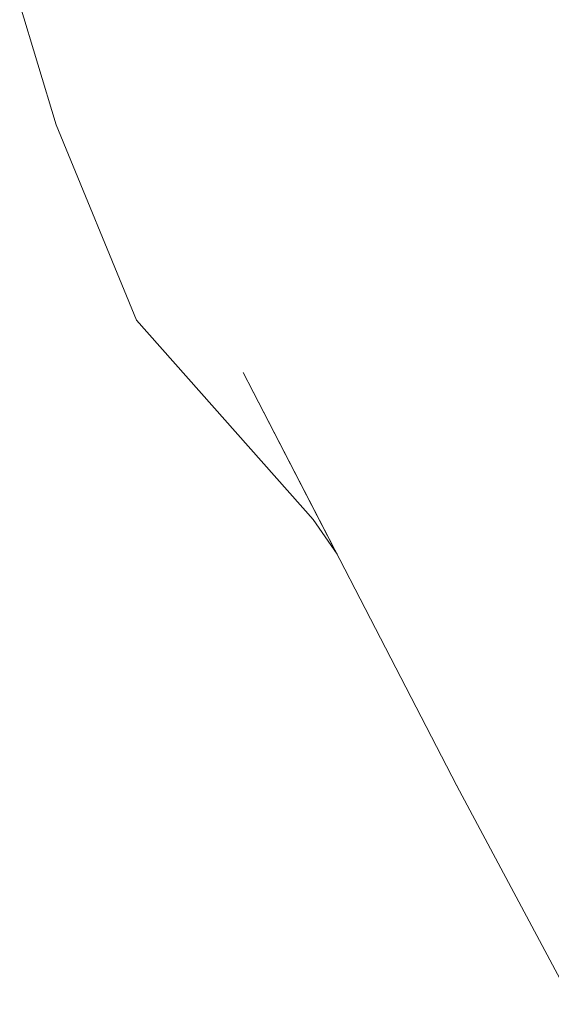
# Model space of a CAD drawing. Header units: millimetres. Extents: x 0 to 650, y -1 to 707.
# Tile 282 of 348: x 502.928 to 503.817, y 453.035 to 454.679. Entities that reach past the tile are written whole.
import ezdxf
from ezdxf.xclip import XClip

# ---------------------------------------------------------------- set-up
doc = ezdxf.new("R2010")
doc.units = ezdxf.units.MM
doc.header["$MEASUREMENT"] = 0
doc.header["$XCLIPFRAME"] = 0
doc.linetypes.add('Wipeout_Contour', pattern=[1000, 0, -1000])
doc.layers.add('Interior - Mobiliário .ARQ', color=7, linetype='Continuous')

# ---------------------------------------------------------------- blocks, each defined once
blk = doc.blocks.new('Desenho_5_5', base_point=(26.0927, 442.8059))
at = {"color": 254, "linetype": 'Wipeout_Contour', "lineweight": 0, "ltscale": 2036.317649}
blk.add_wipeout([(503.6669, 454.9335), (503.8167, 454.5727), (504.2674, 454.679)], dxfattribs=at).dxf.layer = 'Interior - Mobiliário .ARQ'
at = {"color": 254, "linetype": 'Wipeout_Contour', "lineweight": 0, "ltscale": 2033.061061}
blk.add_wipeout([(503.4587, 453.7862), (503.3016, 454.0899), (503.4187, 453.844)], dxfattribs=at).dxf.layer = 'Interior - Mobiliário .ARQ'
at = {"color": 254, "linetype": 'Wipeout_Contour', "lineweight": 0, "ltscale": 2036.762467}
blk.add_wipeout([(503.6669, 454.9335), (504.2674, 454.679), (504.146, 455.0139)], dxfattribs=at).dxf.layer = 'Interior - Mobiliário .ARQ'
at = {"color": 254, "linetype": 'Wipeout_Contour', "lineweight": 0, "ltscale": 2034.435197}
blk.add_wipeout([(503.5786, 454.4094), (503.0872, 454.4391), (503.3016, 454.0899)], dxfattribs=at).dxf.layer = 'Interior - Mobiliário .ARQ'
at = {"color": 254, "linetype": 'Wipeout_Contour', "lineweight": 0, "ltscale": 2034.255721}
blk.add_wipeout([(503.0872, 454.4391), (503.5786, 454.4094), (503.3989, 454.7648)], dxfattribs=at).dxf.layer = 'Interior - Mobiliário .ARQ'
at = {"color": 254, "linetype": 'Wipeout_Contour', "lineweight": 0, "ltscale": 2035.289991}
blk.add_wipeout([(503.3989, 454.7648), (503.5786, 454.4094), (503.8167, 454.5727)], dxfattribs=at).dxf.layer = 'Interior - Mobiliário .ARQ'
at = {"color": 254, "linetype": 'Wipeout_Contour', "lineweight": 0, "ltscale": 2035.598797}
blk.add_wipeout([(503.8167, 454.5727), (503.6669, 454.9335), (503.3989, 454.7648)], dxfattribs=at).dxf.layer = 'Interior - Mobiliário .ARQ'
at = {"color": 254, "linetype": 'Wipeout_Contour', "lineweight": 0, "ltscale": 2034.684147}
blk.add_wipeout([(503.3989, 454.7648), (502.9278, 454.7058), (503.0872, 454.4391)], dxfattribs=at).dxf.layer = 'Interior - Mobiliário .ARQ'
at = {"color": 254, "linetype": 'Wipeout_Contour', "lineweight": 0, "ltscale": 2035.35216}
blk.add_wipeout([(503.8167, 454.5727), (503.5786, 454.4094), (504.0733, 453.8533)], dxfattribs=at).dxf.layer = 'Interior - Mobiliário .ARQ'
at = {"color": 254, "linetype": 'Wipeout_Contour', "lineweight": 0, "ltscale": 2033.783551}
blk.add_wipeout([(502.9278, 454.7058), (502.989, 454.5035), (503.0872, 454.4391)], dxfattribs=at).dxf.layer = 'Interior - Mobiliário .ARQ'
at = {"color": 254, "linetype": 'Wipeout_Contour', "lineweight": 0, "ltscale": 2034.349818}
blk.add_wipeout([(504.0733, 453.8533), (503.5786, 454.4094), (503.876, 453.7037)], dxfattribs=at).dxf.layer = 'Interior - Mobiliário .ARQ'
at = {"color": 254, "linetype": 'Wipeout_Contour', "lineweight": 0, "ltscale": 2033.693301}
blk.add_wipeout([(502.989, 454.5035), (503.1234, 454.1773), (503.0872, 454.4391)], dxfattribs=at).dxf.layer = 'Interior - Mobiliário .ARQ'
at = {"layer": 'Interior - Mobiliário .ARQ', "color": 7, "linetype": 'Continuous', "lineweight": 0}
blk.add_line((502.989, 454.5035), (502.9278, 454.7058), dxfattribs=at)
at = {"color": 254, "linetype": 'Wipeout_Contour', "lineweight": 0, "ltscale": 2033.868915}
blk.add_wipeout([(503.4187, 453.844), (503.0872, 454.4391), (503.1234, 454.1773)], dxfattribs=at).dxf.layer = 'Interior - Mobiliário .ARQ'
at = {"color": 254, "linetype": 'Wipeout_Contour', "lineweight": 0, "ltscale": 2033.445261}
blk.add_wipeout([(503.0872, 454.4391), (503.4187, 453.844), (503.3016, 454.0899)], dxfattribs=at).dxf.layer = 'Interior - Mobiliário .ARQ'
at = {"layer": 'Interior - Mobiliário .ARQ', "color": 7, "linetype": 'Continuous', "lineweight": 0}
blk.add_line((502.989, 454.5035), (503.1234, 454.1773), dxfattribs=at)
at = {"color": 254, "linetype": 'Wipeout_Contour', "lineweight": 0, "ltscale": 2034.247597}
blk.add_wipeout([(503.5786, 454.4094), (503.3016, 454.0899), (503.876, 453.7037)], dxfattribs=at).dxf.layer = 'Interior - Mobiliário .ARQ'
at = {"color": 254, "linetype": 'Wipeout_Contour', "lineweight": 0, "ltscale": 2033.45601}
blk.add_wipeout([(503.876, 453.7037), (503.3016, 454.0899), (503.6588, 453.3994)], dxfattribs=at).dxf.layer = 'Interior - Mobiliário .ARQ'
at = {"layer": 'Interior - Mobiliário .ARQ', "color": 7, "linetype": 'Continuous', "lineweight": 0}
for p, q in [((503.1234, 454.1773), (503.4187, 453.844)), ((503.4187, 453.844), (503.4587, 453.7862))]:
    blk.add_line(p, q, dxfattribs=at)
at = {"color": 254, "linetype": 'Wipeout_Contour', "lineweight": 0, "ltscale": 2033.025455}
blk.add_wipeout([(503.876, 453.7037), (503.6588, 453.3994), (503.8536, 453.0345)], dxfattribs=at).dxf.layer = 'Interior - Mobiliário .ARQ'
at = {"layer": 'Interior - Mobiliário .ARQ', "color": 7, "linetype": 'Continuous', "lineweight": 0}
for q in [(503.3016, 454.0899), (503.8536, 453.0345)]:
    blk.add_line((503.6588, 453.3994), q, dxfattribs=at)

msp = doc.modelspace()

# ---------------------------------------------------------------- block references
at = {"color": 7, "linetype": 'Continuous', "lineweight": 0}
ref = msp.add_blockref('Desenho_5_5', (26.0927, 442.8059), dxfattribs=at)
XClip(ref).set_block_clipping_path([(360.0636904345, 428.2751855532), (639.463055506, 506.7925253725)])

doc.saveas('drawing.dxf')
